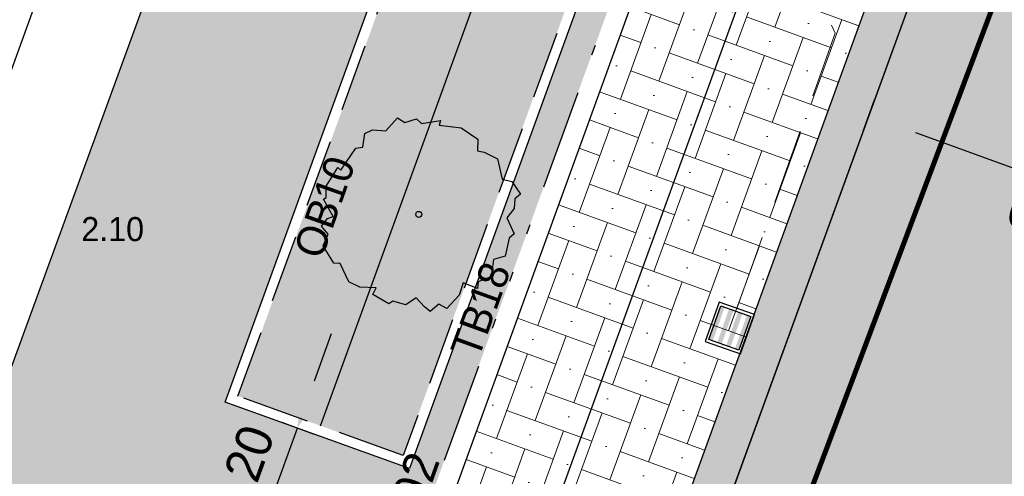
# Model space of a CAD drawing. Header units: metres. Extents: x 134157 to 138734, y 451157 to 455772.
# Tile 352 of 656: x 136490.82 to 136500.62, y 453626.65 to 453631.2. Entities that reach past the tile are written whole.
import ezdxf

# ---------------------------------------------------------------- set-up
doc = ezdxf.new("R2010")
doc.units = ezdxf.units.M
doc.linetypes.add('HIDDEN__G5', pattern=[1.125, 0.75, -0.375])
doc.linetypes.add('TR18X20__G2', pattern=[2.5999999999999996, 1, -0.4, 0, -0.4, 0, -0.4, 0, -0.4])
doc.layers.add('-DR-alg-hulplijnen kantverharding asflast nieuwe fietsstraat', color=7, linetype='Continuous', true_color=0xff9429, plot=False)
doc.layers.add('-DR-alg-hulplijnen waterbergende groenvakken', color=141, linetype='Continuous', plot=False)
for name, color, linetype in [('-DR-alg-projectgrens 1-200', 3, 'PROJECTGRENS_1-200'), ('-DR-bs-rio-DWA Jutfaseweg', 253, 'Continuous'), ('-DR-bs-txt-hoogtemaat', 253, 'Continuous'), ('-DR-nw-gr-solitaire heester', 96, 'Continuous'), ('-DR-nw-maatvoering', 3, 'Continuous'), ('-DR-nw-rio-straatkolk parkeervak', 1, 'Continuous'), ('-DR-nw-txt-hoogtemaat', 2, 'Continuous'), ('-DR-nw-vh-band 10x20 ob', 2, 'HIDDEN__G5'), ('-DR-nw-vh-band 18-20x25', 2, 'TR18X20__G2'), ('-DR-nw-vh-kantverharding', 3, 'Continuous'), ('-DR-nw-vh-scheiding erfgrens en bebouwing', 3, 'Continuous'), ('-DR-nw-vh-txt-kantopsluitingen', 2, 'Continuous')]:
    doc.layers.add(name, color=color, linetype=linetype)
doc.layers.add('-DR-nw-gr-arc-beplanting', color=7, linetype='Continuous', true_color=0xe5f0e7)
doc.layers.add('-DR-nw-gr-arc-gras', color=7, linetype='Continuous', true_color=0xb5d5a4)
doc.layers.add('-DR-nw-rio-HWA 125', color=170, linetype='HIDDEN__G5', lineweight=13)
doc.layers.add('-DR-nw-vh-arc-tegels 300x300x45', color=253, linetype='Continuous', lineweight=9)
for name, color, linetype, lineweight, true_color in [('-DR-nw-vh-arc-asfalt fietsstraat rood', 7, 'Continuous', 9, 0xdfbfc7), ('-DR-nw-vh-arc-sbs df Drainflow', 7, 'Continuous', 9, 0xb9747c), ('-DR-nw-vh-arc-sbs kf bruinrood rabat halfsteens', 7, 'Continuous', 9, 0xb88485)]:
    doc.layers.add(name, color=color, linetype=linetype, lineweight=lineweight, true_color=true_color)
doc.styles.add('Drong', font='txt', dxfattribs={"height": 1.8})
doc.linetypes.add('PROJECTGRENS_1-200', pattern='A,0.32,-0.13,[133,ltypeshp.shx,S=0.13,R=0,X=-0.13,Y=0],-0.13,1.27', length=1.85)
doc.dimstyles.new('Drong', dxfattribs={"dimtxt": 1.8, "dimasz": 2.5, "dimexe": 0, "dimexo": 0, "dimgap": 0.9, "dimtad": 1, "dimzin": 0, "dimdsep": 46, "dimtxsty": 'Drong', "dimblk": 'dimblk-wit', "dimcen": 0, "dimse1": 1, "dimse2": 1, "dimclrd": 256, "dimclre": 1, "dimclrt": 7, "dimadec": 0, "dimazin": 0, "dimtfac": 1, "dimtmove": 0, "dimatfit": 3, "dimfxl": 1, "dimtolj": 1, "dimtzin": 0, "dimarcsym": 0})
pattern_1 = [(115.3356253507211, (136419.7180158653, 453326.2367068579), (-0.2236810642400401, -0.1059037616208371), [0.06, -0.187485]), (205.3356253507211, (136419.7180158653, 453326.2367068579), (0.1059037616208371, -0.22368106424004), [0.06, -0.187485])]

# ---------------------------------------------------------------- blocks, each defined once
blk = doc.blocks.new('dimblk-wit')
at = {"color": 7}
blk.add_line((2.842170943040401e-14, -0.3333333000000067), (-2.842170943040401e-14, 0.3333333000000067), dxfattribs=at)
blk.add_solid([(0, 0), (-0.7999999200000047, 0.1999999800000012), (-0.7999999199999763, -0.1999999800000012)], dxfattribs=at)
blk = doc.blocks.new('*D248')
at = {"layer": '-DR-nw-maatvoering', "lineweight": -2, "transparency": 16777216}
blk.add_line((136503.8309688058, 453630.7809326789), (136500.0621106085, 453632.1209729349), dxfattribs=at)
at = {"layer": 'Defpoints', "color": 0, "transparency": 16777216}
for p in [(136499.5910033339, 453632.288477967), (136499.5910033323, 453632.2884779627), (136504.3020760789, 453630.6134276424)]:
    blk.add_point(p, dxfattribs=at)
at = {"layer": '-DR-nw-maatvoering', "lineweight": -2, "transparency": 16777216, "xscale": 0.5, "yscale": 0.5, "zscale": 0.5}
for p, rotation in [((136499.5910033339, 453632.288477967), 160.4268500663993), ((136504.3020760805, 453630.6134276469), 340.4268500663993)]:
    blk.add_blockref('dimblk-wit', p, dxfattribs=dict(at, rotation=rotation))
at = {"layer": '-DR-nw-maatvoering', "color": 7, "transparency": 16777216, "insert": (136501.8246991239, 453631.1082766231), "char_height": 0.36, "attachment_point": 5, "rotation": 160.42685006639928, "style": 'Drong'}
blk.add_mtext('\\A1;5.00', dxfattribs=at)
blk = doc.blocks.new('*D253')
at = {"layer": '-DR-nw-maatvoering', "lineweight": -2, "transparency": 16777216}
blk.add_line((136502.7485964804, 453628.9787521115), (136499.7404978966, 453630.0702386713), dxfattribs=at)
at = {"layer": 'Defpoints', "color": 0, "transparency": 16777216}
for p in [(136499.2704824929, 453630.2407834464), (136499.2704824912, 453630.2407834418), (136503.2186118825, 453628.8082073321)]:
    blk.add_point(p, dxfattribs=at)
at = {"layer": '-DR-nw-maatvoering', "lineweight": -2, "transparency": 16777216, "xscale": 0.5, "yscale": 0.5, "zscale": 0.5}
for p, rotation in [((136499.2704824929, 453630.2407834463), 160.0567307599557), ((136503.2186118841, 453628.8082073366), 340.0567307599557)]:
    blk.add_blockref('dimblk-wit', p, dxfattribs=dict(at, rotation=rotation))
at = {"layer": '-DR-nw-maatvoering', "color": 7, "transparency": 16777216, "insert": (136501.120495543, 453629.1826134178), "char_height": 0.36, "attachment_point": 5, "rotation": 160.05673075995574, "style": 'Drong'}
blk.add_mtext('\\A1;4.20', dxfattribs=at)
blk = doc.blocks.new('*D640')
at = {"layer": '-DR-nw-maatvoering', "lineweight": -2, "transparency": 16777216}
for p, q in [((136493.7566721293, 453627.5992437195), (136493.9269718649, 453628.0693479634)), ((136493.1768601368, 453625.998700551), (136493.5863723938, 453627.1291394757)), ((136493.0065604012, 453625.5285963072), (136492.8362606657, 453625.0584920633))]:
    blk.add_line(p, q, dxfattribs=at)
at = {"layer": 'Defpoints', "color": 0, "transparency": 16777216}
for p in [(136493.5863723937, 453627.1291394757), (136494.1910888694, 453626.9100751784), (136493.7815766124, 453625.7796362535)]:
    blk.add_point(p, dxfattribs=at)
at = {"layer": '-DR-nw-maatvoering', "lineweight": -2, "transparency": 16777216, "xscale": 0.5, "yscale": 0.5, "zscale": 0.5}
for p, rotation in [((136493.5863723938, 453627.1291394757), 250.0865987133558), ((136493.1768601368, 453625.998700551), 70.08659871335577)]:
    blk.add_blockref('dimblk-wit', p, dxfattribs=dict(at, rotation=rotation))
at = {"layer": '-DR-nw-maatvoering', "color": 7, "transparency": 16777216, "insert": (136493.0396696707, 453626.687793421), "char_height": 0.36, "attachment_point": 5, "rotation": 70.08659871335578, "style": 'Drong'}
blk.add_mtext('\\A1;1.20', dxfattribs=at)
blk = doc.blocks.new('*U659')
h = blk.add_hatch(color=256)
h.dxf.hatch_style = 1
h.paths.add_polyline_path([(-0.1584753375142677, 0.4662534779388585), (-0.1982552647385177, 0.4803013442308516), (-0.317714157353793, 0.1420246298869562), (-0.2779342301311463, 0.127976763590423)])
h.paths.add_polyline_path([(-0.07007549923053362, 0.435035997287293), (-0.114275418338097, 0.4506447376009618), (-0.2337343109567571, 0.1123680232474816), (-0.1895343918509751, 0.0967592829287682)])
h.paths.add_polyline_path([(0.01832433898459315, 0.4038185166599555), (-0.02587558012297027, 0.4194272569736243), (-0.1453344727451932, 0.08115054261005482), (-0.1011345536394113, 0.06554180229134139)])
h.paths.add_polyline_path([(0.1023041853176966, 0.3741619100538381), (0.06252425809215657, 0.3882097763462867), (-0.05693463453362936, 0.04993306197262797), (-0.0171547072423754, 0.03588519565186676)])
for points in [[(0, 0), (0.138189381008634, 0.391316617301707), (-0.2154099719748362, 0.5161865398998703), (-0.3535993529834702, 0.1248699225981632)], [(-0.0171547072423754, 0.03588519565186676), (-0.317714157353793, 0.1420246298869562), (-0.1982552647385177, 0.4803013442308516), (0.1023041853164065, 0.3741619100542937)]]:
    blk.add_lwpolyline(points, close=True)
blk = doc.blocks.new('*D705')
at = {"layer": '-DR-nw-maatvoering', "lineweight": -2, "transparency": 16777216}
blk.add_line((136513.1994072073, 453673.3108982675), (136495.7356222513, 453625.1813209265), dxfattribs=at)
at = {"layer": 'Defpoints', "color": 0, "transparency": 16777216}
for p in [(136513.3699519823, 453673.7809136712), (136495.5650774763, 453624.7113055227), (136495.5650774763, 453624.7113055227)]:
    blk.add_point(p, dxfattribs=at)
at = {"layer": '-DR-nw-maatvoering', "lineweight": -2, "transparency": 16777216, "xscale": 0.5, "yscale": 0.5, "zscale": 0.5}
for p, rotation in [((136513.3699519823, 453673.7809136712), 70.05673076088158), ((136495.5650774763, 453624.7113055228), 250.0567307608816)]:
    blk.add_blockref('dimblk-wit', p, dxfattribs=dict(at, rotation=rotation))
at = {"layer": '-DR-nw-maatvoering', "color": 7, "transparency": 16777216, "insert": (136505.4862751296, 453653.1200437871), "char_height": 0.36, "attachment_point": 5, "rotation": 70.05673076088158, "style": 'Drong'}
blk.add_mtext('\\A1;52.20', dxfattribs=at)
blk = doc.blocks.new('Solitaire heester')
blk.add_lwpolyline([(-1.738422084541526, -4.390808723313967), (-2.165650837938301, -3.928363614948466), (-2.483742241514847, -4.006582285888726), (-2.464906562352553, -3.243960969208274), (-3.108512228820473, -3.265308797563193), (-3.941315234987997, -2.904578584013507), (-3.868064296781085, -2.452012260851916), (-4.359586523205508, -2.179992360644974), (-4.239036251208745, -1.822945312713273), (-3.950943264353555, -1.283816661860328), (-4.465961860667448, -0.924314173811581), (-4.503076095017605, -0.2488687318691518), (-4.693194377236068, -0.1051291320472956), (-4.52288920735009, 0.7919674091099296), (-4.165535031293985, 0.7508631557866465), (-4.408840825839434, 1.52244183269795), (-4.334976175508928, 2.133900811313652), (-3.641002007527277, 2.854190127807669), (-3.727257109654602, 3.148478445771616), (-3.088619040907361, 3.940484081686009), (-2.461086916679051, 3.914225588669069), (-2.205140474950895, 4.358141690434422), (-1.729077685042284, 4.197407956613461), (-1.539266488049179, 3.97422214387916), (-0.8928984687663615, 4.71058514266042), (-0.7661533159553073, 4.614758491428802), (-0.2489862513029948, 4.811378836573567), (0.8385356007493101, 4.576780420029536), (0.7504387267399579, 4.394391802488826), (2.044152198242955, 4.063660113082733), (2.201816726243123, 3.745261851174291), (2.885605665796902, 3.885625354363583), (3.186395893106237, 3.598453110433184), (3.366635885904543, 2.954233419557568), (4.159869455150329, 2.633380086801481), (4.070851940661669, 2.212653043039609), (4.434400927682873, 1.71867540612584), (4.306120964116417, 1.417271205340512), (4.763654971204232, 0.573362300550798), (4.517280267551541, 0.5504799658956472), (4.76739476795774, -0.5150800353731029), (4.517336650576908, -1.491315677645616), (3.976366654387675, -1.679899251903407), (4.022745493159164, -2.013757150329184), (3.932500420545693, -2.752268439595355), (3.0564445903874, -3.305015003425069), (3.102209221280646, -3.797765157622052), (2.654917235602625, -4.415726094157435), (2.345783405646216, -4.231802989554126), (1.876529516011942, -4.365050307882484), (1.329057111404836, -4.180206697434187), (0.6990696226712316, -4.789516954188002), (0.4057020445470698, -4.637433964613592), (-0.5083884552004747, -4.753073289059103), (-0.8481344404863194, -4.267132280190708), (-1.476280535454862, -4.399766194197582), (-1.738422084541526, -4.390808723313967)])
blk.add_circle((0, 0), 0.15)

msp = doc.modelspace()

# ---------------------------------------------------------------- hatches: boundary and pattern name
at = {"layer": '-DR-nw-gr-arc-beplanting'}
h = msp.add_hatch(color=256, dxfattribs=at)
h.dxf.hatch_style = 1
h.paths.add_polyline_path([(136497.9778776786, 453641.1756798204), (136492.9964525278, 453627.4470472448), (136494.6405985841, 453626.8543244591), (136499.6207878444, 453640.5795509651)])
at = {"layer": '-DR-nw-gr-arc-gras', "transparency": 33554687}
h = msp.add_hatch(dxfattribs=at)
h.set_pattern_fill('AGR-BOLLEN', color=256, scale=0.1, pattern_type=2)
h.set_pattern_definition(pattern_1)
edge = h.paths.add_edge_path()
edge.add_arc((-7000776.809524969, 3043164.567559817), 7592527.997363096, 340.0567505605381, 340.0572256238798)
edge.add_line((136455.7815594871, 453494.2542758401), (136455.1236032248, 453494.4934109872))
edge.add_arc((380495.2223584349, 364992.5484406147), 259592.3035530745, 160.0666568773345, 160.0804453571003)
edge.add_line((136433.832290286, 453435.7615323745), (136433.813485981, 453435.768343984))
edge.add_line((136433.813485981, 453435.768343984), (136432.1794965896, 453431.2550945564))
edge.add_line((136432.1794965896, 453431.2550945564), (136432.198303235, 453431.2482893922))
edge.add_line((136432.198303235, 453431.2482893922), (136431.6776287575, 453429.8696050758))
edge.add_line((136431.6776287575, 453429.8696050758), (136432.3363505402, 453429.6312341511))
edge.add_line((136432.3363505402, 453429.6312341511), (136434.3092713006, 453435.0765756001))
h = msp.add_hatch(dxfattribs=at)
h.set_pattern_fill('AGR-BOLLEN', color=256, scale=0.1, pattern_type=2)
h.set_pattern_definition(pattern_1)
edge = h.paths.add_edge_path()
edge.add_line((136644.2753070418, 454017.4218487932), (136643.9350728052, 454016.4814706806))
edge.add_line((136643.9350728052, 454016.4814706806), (136643.8839339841, 454016.3403207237))
edge.add_line((136643.8839339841, 454016.3403207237), (136644.542212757, 454016.1016536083))
edge.add_arc((1711333.983143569, -116117.4265426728), 1674723.581774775, 160.0956720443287, 160.096657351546, ccw=False)
edge.add_line((136654.3469492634, 454043.1812754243), (136653.6888597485, 454043.419891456))
edge.add_line((136653.6888597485, 454043.419891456), (136653.6378049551, 454043.2789838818))
edge.add_line((136653.6378049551, 454043.2789838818), (136653.2975354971, 454042.3386559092))
edge.add_line((136653.2975354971, 454042.3386559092), (136644.2753070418, 454017.4218487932))
at = {"layer": '-DR-nw-vh-arc-asfalt fietsstraat rood', "transparency": 33554687}
h = msp.add_hatch(color=256, dxfattribs=at)
h.dxf.hatch_style = 1
edge = h.paths.add_edge_path()
edge.add_arc((137987.7467455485, 453337.2025435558), 1495.400000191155, 160.0946501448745, 161.0347260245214)
edge.add_arc((135150.599574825, 454312.1876383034), 1504.600000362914, 340.0567307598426, 341.034726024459, ccw=False)
edge.add_line((136564.9699280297, 453798.9843013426), (136431.2485721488, 453430.4479765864))
edge.add_line((136431.2485721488, 453430.4479765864), (136427.2999171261, 453431.8791033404))
edge.add_line((136427.2999171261, 453431.8791033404), (136429.6486940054, 453438.3572199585))
edge.add_line((136429.6486940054, 453438.3572199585), (136561.0217986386, 453800.4168774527))
edge.add_arc((135150.5995746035, 454312.1876383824), 1500.400000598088, 340.0567307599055, 341.0347260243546)
edge.add_line((136569.551446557, 453824.5650928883), (136577.738336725, 453847.767375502))
edge.add_line((136577.738336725, 453847.767375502), (136586.3288476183, 453871.4914783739))
edge.add_line((136586.3288476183, 453871.4914783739), (136590.2290830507, 453869.9266325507))
edge.add_line((136590.2290830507, 453869.9266325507), (136581.6874133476, 453846.3374126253))
at = {"layer": '-DR-nw-vh-arc-sbs df Drainflow'}
h = msp.add_hatch(dxfattribs=at)
h.set_pattern_fill('AVH-SBS_KEIFORMAAT_ELLEBOOG_01', color=256, scale=3, angle=250, pattern_type=2)
h.set_pattern_definition([(250, (0, 0), (0.3845138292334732, 0.179301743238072), [0.8999999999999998, -0.3]), (340, (-0.2052120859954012, -0.5638155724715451), (0.3845138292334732, 0.179301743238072), [0.8999999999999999, -0.3]), (250, (0.0383478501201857, -0.3332108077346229), (0.3845138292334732, 0.179301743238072), [0, -1.2]), (250, (0.02539267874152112, -0.8073755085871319), (0.3845138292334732, 0.179301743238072), [0, -1.2])])
h.paths.add_polyline_path([(136494.7273735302, 453625.3344043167, 0.4142135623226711), (136494.9070559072, 453624.9500682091), (136496.2230990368, 453624.4725428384, -0.4142135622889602), (136496.5225696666, 453623.8319826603), (136505.4907146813, 453648.5478750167), (136503.4210911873, 453649.293984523)])
at = {"layer": '-DR-nw-vh-arc-sbs kf bruinrood rabat halfsteens', "transparency": 33554687}
h = msp.add_hatch(color=256, dxfattribs=at)
h.dxf.hatch_style = 1
edge = h.paths.add_edge_path()
edge.add_line((136459.8251734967, 453521.5225364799), (136459.4491611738, 453521.6589723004))
edge.add_line((136459.4491611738, 453521.6589723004), (136466.3562245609, 453540.6945961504))
edge.add_line((136466.3562245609, 453540.6945961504), (136466.8678588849, 453542.1046423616))
edge.add_line((136466.8678588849, 453542.1046423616), (136467.0384036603, 453542.574657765))
edge.add_line((136467.0384036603, 453542.574657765), (136467.2089484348, 453543.0446731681))
edge.add_line((136467.2089484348, 453543.0446731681), (136467.3794932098, 453543.5146885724))
edge.add_line((136467.3794932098, 453543.5146885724), (136467.5500379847, 453543.9847039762))
edge.add_line((136467.5500379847, 453543.9847039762), (136467.7205827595, 453544.4547193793))
edge.add_line((136467.7205827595, 453544.4547193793), (136467.8911275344, 453544.9247347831))
edge.add_line((136467.8911275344, 453544.9247347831), (136468.0616723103, 453545.3947501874))
edge.add_line((136468.0616723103, 453545.3947501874), (136468.2322170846, 453545.8647655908))
edge.add_line((136468.2322170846, 453545.8647655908), (136468.4027618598, 453546.3347809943))
edge.add_line((136468.4027618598, 453546.3347809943), (136468.5733066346, 453546.8047963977))
edge.add_line((136468.5733066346, 453546.8047963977), (136468.7438514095, 453547.274811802))
edge.add_line((136468.7438514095, 453547.274811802), (136468.9143961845, 453547.7448272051))
edge.add_line((136468.9143961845, 453547.7448272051), (136469.0849409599, 453548.2148426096))
edge.add_line((136469.0849409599, 453548.2148426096), (136469.2554857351, 453548.6848580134))
edge.add_line((136469.2554857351, 453548.6848580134), (136496.5225696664, 453623.8319826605))
edge.add_line((136496.5225696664, 453623.8319826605), (136532.6439522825, 453723.3812431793))
edge.add_line((136532.6439522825, 453723.3812431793), (136552.5129481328, 453778.1394971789))
edge.add_line((136552.5129481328, 453778.1394971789), (136560.6457863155, 453800.5533132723))
edge.add_arc((135150.5995751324, 454312.1876381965), 1500.000000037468, 340.0567307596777, 341.0347260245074)
edge.add_arc((137987.746744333, 453337.2025439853), 1499.999998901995, 160.0946501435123, 161.0347260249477, ccw=False)
edge.add_line((136577.3622341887, 453847.9035624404), (136585.9525370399, 453871.6277406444))
edge.add_line((136585.9525370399, 453871.6277406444), (136586.3288476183, 453871.4914783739))
edge.add_line((136586.3288476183, 453871.4914783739), (136577.738336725, 453847.767375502))
edge.add_arc((137987.7467452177, 453337.2025436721), 1499.599999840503, 160.0946501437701, 161.0347260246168)
edge.add_arc((135150.5995747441, 454312.1876383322), 1500.400000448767, 340.05673075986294, 341.03472602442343, ccw=False)
edge.add_line((136561.0217986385, 453800.4168774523), (136552.894679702, 453778.0188234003))
edge.add_line((136552.894679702, 453778.0188234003), (136533.0499055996, 453723.3273236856))
edge.add_line((136533.0499055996, 453723.3273236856), (136496.9028942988, 453623.7074314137))
edge.add_line((136496.9028942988, 453623.7074314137), (136469.6314980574, 453548.5484221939))
edge.add_line((136469.6314980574, 453548.5484221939), (136459.8251734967, 453521.5225364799))
at = {"layer": '-DR-nw-vh-arc-tegels 300x300x45'}
h = msp.add_hatch(dxfattribs=at)
h.set_pattern_fill('AVH-TEGEL_200X200_HALFST', color=256, scale=2, angle=71, pattern_type=2)
h.set_pattern_definition([(71, (0, 0), (-0.05887645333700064, 0.443321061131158), [0.4, -0.4]), (161, (0, 0), (-0.1302272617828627, -0.3782074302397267), [])])
h.paths.add_polyline_path([(136524.5596173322, 453714.7338838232), (136526.3959150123, 453714.0776819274), (136523.6918709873, 453706.62757228), (136521.8555733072, 453707.2837741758)], flags=16)
h.paths.add_polyline_path([(136524.6196770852, 453714.6062282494), (136526.2676365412, 453714.0173291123), (136523.632498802, 453706.7549821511), (136521.9845393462, 453707.3438812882)], flags=0)
h.paths.add_polyline_path([(136521.4469485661, 453706.1554781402), (136523.2832462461, 453705.4992762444), (136518.0645809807, 453691.1168182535), (136516.2275957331, 453691.773265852)], flags=16)
h.paths.add_polyline_path([(136521.507008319, 453706.0278225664), (136523.154967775, 453705.4389234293), (136518.0045212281, 453691.2444738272), (136516.3558742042, 453691.8336186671)], flags=0)
h.paths.add_polyline_path([(136529.755488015, 453729.0535207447), (136536.6817769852, 453748.142129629), (136538.5142765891, 453747.475766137), (136531.5893419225, 453728.3924073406)], flags=16)
h.paths.add_polyline_path([(136529.8836708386, 453729.113609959), (136536.741647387, 453748.013952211), (136538.3861882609, 453747.4159373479), (136531.5293771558, 453728.5203246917)], flags=0)
h.paths.add_polyline_path([(136515.8189709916, 453690.6449698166), (136517.6552686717, 453689.9887679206), (136512.4374311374, 453675.6085911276), (136510.6043710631, 453676.2737157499)], flags=16)
h.paths.add_polyline_path([(136515.8790307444, 453690.5173142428), (136517.5276777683, 453689.9281694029), (136512.3775370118, 453675.7367031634), (136510.7324830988, 453676.3336098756)], flags=0)
h.paths.add_polyline_path([(136510.195063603, 453675.1456787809), (136512.0281236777, 453674.4805541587), (136508.1725616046, 453663.8569012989), (136506.3369064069, 453664.5145228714)], flags=16)
h.paths.add_polyline_path([(136510.2549577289, 453675.0175667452), (136511.900011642, 453674.4206600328), (136508.1814982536, 453664.1725678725), (136506.5352068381, 453664.7660640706)], flags=0)
h.paths.add_polyline_path([(136505.9321929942, 453663.3848295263), (136507.7639371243, 453662.7286059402), (136500.1575197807, 453641.7677277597), (136498.3251472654, 453642.4326066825)], flags=16)
h.paths.add_polyline_path([(136505.9212455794, 453663.074008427), (136507.5675369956, 453662.4805122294), (136500.0983132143, 453641.8955940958), (136498.4532593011, 453642.4925008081)], flags=0)
h.paths.add_polyline_path([(136497.9165261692, 453641.3043206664), (136499.74889988, 453640.6394450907), (136494.7005633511, 453626.7264071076), (136492.8661243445, 453627.3877314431)], flags=16)
h.paths.add_polyline_path([(136497.9757339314, 453641.1764576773), (136499.6207878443, 453640.5795509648), (136494.6400134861, 453626.8545353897), (136492.994307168, 453627.4478206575)], flags=0)
h.paths.add_polyline_path([(136494.573476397, 453625.4966255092), (136512.31013292, 453674.378227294), (136514.0961914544, 453673.7301571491), (136514.1985183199, 453674.0121663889), (136514.4247373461, 453673.9300829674), (136514.6293910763, 453674.4941014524), (136514.403172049, 453674.5761848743), (136514.5054989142, 453674.858194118), (136512.7194403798, 453675.5062642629), (136529.637481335, 453722.1317903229), (136531.4235398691, 453721.4837201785), (136531.5256898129, 453721.7652418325), (136531.2435748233, 453721.8672759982), (136531.3115976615, 453722.0553528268), (136531.8217689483, 453723.4659290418), (136531.8560629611, 453723.5607488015), (136528.2387000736, 453724.8733065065), (136529.3461796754, 453727.9254813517), (136531.462840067, 453727.1624148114), (136544.8676584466, 453764.1056229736), (136544.5856492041, 453764.207949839), (136538.9237801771, 453748.603732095), (136537.0911825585, 453749.270131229), (136542.7525891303, 453764.8730744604), (136540.3116644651, 453765.7812582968), (136535.370115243, 453752.4998620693), (136535.3171152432, 453752.5248620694), (136534.9151152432, 453751.5388620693), (136534.7401152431, 453751.6168620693), (136534.2191152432, 453750.2518620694), (136534.377115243, 453750.1928620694), (136533.3411152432, 453747.3438620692), (136533.1451152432, 453747.4338620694), (136531.745115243, 453743.6768620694), (136531.911115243, 453743.6158620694), (136517.4330696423, 453704.2512838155), (136515.517000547, 453698.8840015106), (136493.4680000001, 453637.0310000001), (136494.0440000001, 453636.8098620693), (136489.7240000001, 453624.9590000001), (136491.721827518, 453624.2340896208), (136492.4568160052, 453626.25969205)])

# ---------------------------------------------------------------- linework, layer by layer
at = {"layer": '-DR-alg-hulplijnen kantverharding asflast nieuwe fietsstraat'}
for points in [[(136615.5574884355, 453953.711278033), (136612.5988155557, 453946.9774368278), (136593.3968481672, 453893.9480587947), (136588.980006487, 453881.7567302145), (136586.9296896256, 453874.6504554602, -0.01588767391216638), (136585.9525370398, 453871.6277406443), (136586.3288476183, 453871.4914783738), (136577.7383367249, 453847.7673755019, 0.004101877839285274), (136569.551446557, 453824.5650928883, -0.004267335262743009), (136561.0217986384, 453800.4168774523), (136429.6486940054, 453438.3572199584, 0.002151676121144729), (136389.0241510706, 453324.8767131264), (136377.1192577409, 453291.1651317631), (136363.7665480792, 453256.9101376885), (136359.0794775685, 453243.6375652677)], [(136615.5574884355, 453953.711278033), (136612.5988155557, 453946.9774368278), (136593.3968481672, 453893.9480587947), (136588.980006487, 453881.7567302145), (136586.9296896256, 453874.6504554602, -0.01588767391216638), (136585.9525370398, 453871.6277406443), (136586.3288476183, 453871.4914783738), (136577.7383367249, 453847.7673755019, 0.004101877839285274), (136569.551446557, 453824.5650928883, -0.004267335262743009), (136561.0217986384, 453800.4168774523), (136429.6486940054, 453438.3572199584, 0.002151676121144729), (136389.0241510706, 453324.8767131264), (136377.1192577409, 453291.1651317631), (136363.7665480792, 453256.9101376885), (136363.728095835, 453256.80125087)]]:
    msp.add_lwpolyline(points, format="xyb", dxfattribs=at)
at = {"layer": '-DR-alg-hulplijnen waterbergende groenvakken', "flags": 128}
msp.add_lwpolyline([(136493.8174528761, 453627.1510725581), (136498.7982608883, 453640.8780043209)], dxfattribs=at)
at = {"layer": '-DR-alg-projectgrens 1-200', "flags": 128}
msp.add_lwpolyline([(136721.4614126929, 454206.1355023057), (136727.4976405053, 454223.7516176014), (136730.5812698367, 454232.7175398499), (136734.459636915, 454243.958702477), (136738.0329631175, 454254.3057511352), (136742.1831830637, 454266.2662668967), (136750.5682339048, 454290.8423468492), (136760.392604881, 454319.4555148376), (136770.6655345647, 454349.3284017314), (136772.7130334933, 454355.2375255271), (136774.612293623, 454360.472703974), (136776.997639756, 454366.9996510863), (136784.3060310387, 454387.2082632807), (136790.3390255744, 454404.0832479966), (136797.3108895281, 454423.3603418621), (136807.0580164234, 454450.0933327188), (136800.6459823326, 454453.198166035), (136770.1293263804, 454470.8392502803), (136763.4628964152, 454464.3928177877), (136767.2219767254, 454456.488320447), (136768.446774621, 454452.9019010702), (136769.6121362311, 454448.5390902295), (136767.1901857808, 454443.6044278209), (136763.9804044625, 454431.78523306), (136763.4980324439, 454430.8065072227), (136764.7847718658, 454430.2215349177), (136759.6495878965, 454419.8651471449), (136760.2067292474, 454419.6135889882), (136758.3051672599, 454415.7551963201), (136757.4333557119, 454413.9278402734), (136755.5135803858, 454410.0369911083), (136754.9933739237, 454410.2920303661), (136749.8722845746, 454399.961884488), (136748.6156828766, 454400.5846870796), (136748.5476600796, 454400.4476262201), (136744.2871101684, 454402.5470422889), (136738.7603675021, 454389.7184848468), (136744.8285157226, 454387.0620129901), (136753.5165828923, 454383.2585824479), (136750.4454420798, 454376.2315008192), (136747.3001386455, 454368.9990925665), (136747.7019947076, 454368.8213485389), (136745.4212838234, 454363.6575167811), (136743.7712198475, 454359.8818756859), (136741.4736476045, 454354.7148318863), (136741.1067372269, 454354.8779031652), (136737.9448004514, 454347.8529095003), (136734.8598097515, 454340.7764631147), (136727.1932653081, 454344.1813445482), (136720.3972555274, 454330.2850260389), (136716.7051284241, 454321.7301903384), (136725.346156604, 454317.8856269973), (136722.1987328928, 454310.8074680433), (136718.1447215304, 454301.4878099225), (136714.1306750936, 454292.7129706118), (136709.7479071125, 454294.6405861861), (136707.0898129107, 454288.6071570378), (136709.5730063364, 454287.5058452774), (136709.5303924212, 454287.4102007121), (136709.6165589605, 454287.3713784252), (136709.4237179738, 454286.9446664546), (136712.1181323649, 454285.7683394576), (136724.4053834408, 454280.40601671), (136724.3945406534, 454280.3722835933), (136724.5601275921, 454280.3013177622), (136719.3266368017, 454264.6213396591), (136718.5536664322, 454264.2788026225), (136712.1490699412, 454267.0433062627), (136705.336609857, 454251.4945309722), (136713.1547930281, 454248.121823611), (136713.6296653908, 454247.1066979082), (136703.3628736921, 454216.0173112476), (136702.5296078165, 454215.6645962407), (136697.2997799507, 454218.0132068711), (136691.6561519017, 454205.1929293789), (136698.1691824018, 454202.2869482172), (136696.0848427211, 454197.5466439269), (136697.1157620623, 454197.0663415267), (136693.3404436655, 454185.7705750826), (136691.210382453, 454179.7988425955), (136691.1538561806, 454179.8178830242), (136689.2565954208, 454174.4702634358), (136688.6774819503, 454172.9217348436), (136686.6454361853, 454167.8593180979), (136686.7931511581, 454167.8056035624), (136683.4987278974, 454158.7287245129), (136679.6202492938, 454148.1614205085), (136677.5444797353, 454142.3922816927), (136675.6007311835, 454137.0209764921), (136671.7597944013, 454126.4011512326), (136667.0848490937, 454113.482877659), (136666.3102427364, 454113.053488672), (136658.5208628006, 454114.6506270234), (136655.4003561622, 454098.9824757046), (136661.0921995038, 454097.8246970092), (136661.2694465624, 454097.5188971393), (136621.349557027, 453987.8626198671), (136614.3766500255, 453990.9632921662), (136611.9345853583, 453985.5300270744), (136608.3745413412, 453987.1196889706), (136605.0140629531, 453979.7732868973), (136610.3679676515, 453977.3856095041), (136616.0993917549, 453974.9109095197), (136616.4180735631, 453974.2166734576), (136608.3939134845, 453952.1359851), (136599.9096817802, 453929.478839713), (136596.3332416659, 453930.8470697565), (136596.7025780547, 453931.8007739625), (136592.690606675, 453933.3568103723), (136592.5823684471, 453933.1112699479), (136587.1666087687, 453935.2079171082), (136587.1133719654, 453935.1014435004), (136586.9083803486, 453935.1996247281), (136584.7297915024, 453936.2519309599), (136573.4195847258, 453911.8970551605), (136576.9058538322, 453910.2265512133), (136577.7550063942, 453910.8166572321), (136581.7099004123, 453908.9229534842), (136581.7799016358, 453907.8909354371), (136588.3553676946, 453904.7426533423), (136581.3567526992, 453890.2881160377), (136584.4079268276, 453889.2178739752), (136581.9197178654, 453882.301448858), (136582.601412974, 453881.5813248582), (136581.1418997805, 453877.4782788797), (136580.1304940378, 453877.2808890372), (136578.3012561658, 453872.1036821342), (136578.9859669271, 453871.382111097), (136577.5259187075, 453867.3093859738), (136576.5394092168, 453867.189688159), (136574.6538962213, 453861.98977681), (136575.3566261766, 453861.2190729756), (136573.8594803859, 453857.0977611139), (136572.8232828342, 453856.8578539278), (136568.249353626, 453844.0563549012), (136569.0513033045, 453843.7225085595), (136568.2464862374, 453841.9862897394), (136569.9158138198, 453841.290025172), (136566.691677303, 453833.861641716), (136560.7574092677, 453836.4857936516), (136555.1930274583, 453823.5555627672), (136563.2068687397, 453820.3295449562), (136562.2441309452, 453817.9379810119), (136562.0591054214, 453818.0124640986), (136558.0189829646, 453808.0140820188), (136558.2177359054, 453807.9345808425), (136557.146456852, 453805.2522943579), (136555.4765638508, 453804.5556952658), (136553.6709496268, 453802.5003809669), (136552.6116124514, 453799.6979788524), (136545.819509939, 453781.4219849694), (136541.6467416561, 453783.3564375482), (136534.7495119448, 453768.6800804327), (136539.5245390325, 453766.4507703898), (136534.8143601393, 453753.8676775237), (136534.7894609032, 453753.8794224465), (136534.3789931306, 453752.8726532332), (136534.1824946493, 453752.9602354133), (136532.9256728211, 453749.6674104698), (136533.0985091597, 453749.602870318), (136532.77218899, 453748.7054898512), (136532.5839993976, 453748.7919034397), (136530.4572875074, 453743.0847201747), (136530.6272958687, 453743.0222472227), (136516.4928875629, 453704.5919896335), (136514.575213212, 453699.2202106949), (136492.1808605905, 453636.4012384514), (136492.7364887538, 453636.2041439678), (136489.1572213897, 453626.3411628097), (136485.0791461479, 453628.2492913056), (136478.1599331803, 453613.7876420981), (136483.141269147, 453611.4793990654), (136461.8669452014, 453552.9396374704), (136457.3540634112, 453554.5816234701), (136454.0603581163, 453545.4167166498), (136458.6475220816, 453543.7758212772), (136443.5980798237, 453501.592848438), (136436.3907746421, 453504.1747130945), (136430.8235818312, 453488.6271941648), (136437.0201776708, 453486.3930706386), (136418.281595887, 453434.8107571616), (136413.2269505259, 453420.0854028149), (136407.3638935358, 453401.4661517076), (136407.0557727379, 453400.0561749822), (136406.4665228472, 453398.4505571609), (136401.8966078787, 453385.5921225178), (136395.3318336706, 453388.7007154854), (136389.2312719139, 453376.078577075), (136397.1570315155, 453372.3532588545), (136391.911147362, 453357.7907900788), (136390.9651849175, 453355.4642337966), (136388.6235607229, 453350.3706501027), (136384.3016725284, 453352.2735136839), (136382.1263952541, 453347.5437823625), (136391.3584262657, 453344.2432470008), (136383.1677707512, 453321.6603605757), (136378.5877845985, 453323.3619825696), (136367.2822209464, 453291.7912231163), (136367.8712875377, 453291.2269459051), (136363.5182685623, 453279.254771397), (136362.0909635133, 453275.2765894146), (136356.4323903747, 453259.569842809), (136355.262189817, 453256.3102995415), (136348.5726876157, 453237.8761680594), (136370.775556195, 453230.2716276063), (136374.3282028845, 453240.6944996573), (136372.7667498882, 453241.8029445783), (136382.1628450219, 453267.9422245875), (136384.5513140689, 453274.6494235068), (136388.9803415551, 453286.6560762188), (136393.3454927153, 453297.2873242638), (136406.6642593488, 453334.2694553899), (136411.9238963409, 453350.354626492), (136416.7539045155, 453363.9489705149), (136418.4542781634, 453363.3413411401), (136423.3000193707, 453376.9015325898), (136421.6494725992, 453377.4913563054), (136422.5155630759, 453379.9171508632), (136425.0142394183, 453387.0502269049), (136430.1278896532, 453401.328665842), (136433.0083524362, 453409.3639565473), (136437.5004329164, 453421.9731824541), (136444.4243294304, 453441.3025602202), (136447.8979184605, 453451.0434338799), (136454.6682700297, 453469.8543763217), (136458.2536723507, 453479.6664804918), (136467.6469558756, 453501.9207482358), (136478.4219470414, 453531.4654507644), (136485.603188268, 453551.2589262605), (136497.2694431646, 453583.741326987), (136504.055722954, 453602.5864304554), (136505.8321386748, 453601.9516274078), (136510.6778798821, 453615.5118188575), (136508.9321515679, 453616.135655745), (136511.5808207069, 453623.4955055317), (136513.5804099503, 453629.0529882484), (136518.6733328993, 453642.8883030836), (136519.0149258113, 453643.4042401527), (136522.6804117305, 453653.6195636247), (136522.6635908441, 453653.9569708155), (136523.620007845, 453656.5936863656), (136528.7299313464, 453670.9263864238), (136534.7565171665, 453688.0032128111), (136543.6203036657, 453712.7675529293), (136551.3516967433, 453734.3803307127), (136563.424559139, 453767.6797093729), (136566.6093728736, 453776.6542540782), (136569.182089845, 453777.966221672), (136577.4871501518, 453774.8672349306), (136583.8733999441, 453792.7031141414), (136575.9242361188, 453795.6221844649), (136575.2048938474, 453797.1547002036), (136576.9970202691, 453801.8114875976), (136581.9561870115, 453815.4244153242), (136586.2693690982, 453827.2739153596), (136591.5049732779, 453840.8399544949), (136603.7576335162, 453874.9465804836), (136606.2042554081, 453881.9388386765), (136608.1801962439, 453887.6124979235), (136608.4708316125, 453887.6159140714), (136610.0707009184, 453888.6729705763), (136612.8771625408, 453896.3339426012), (136616.9170365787, 453896.1940089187), (136618.8456614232, 453897.1870353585), (136619.3801401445, 453898.5042341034), (136644.1569869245, 453889.689088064), (136649.2588358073, 453888.4308618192), (136662.9156093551, 453886.0172650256), (136671.3737691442, 453885.3668483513), (136676.8695800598, 453884.9502829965), (136677.7948190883, 453897.1571040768), (136672.5559660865, 453897.5541928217), (136667.4469275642, 453898.4601088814), (136645.4097219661, 453906.1142123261), (136624.7787032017, 453913.5469389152), (136625.183977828, 453914.8310296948), (136624.3902644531, 453916.7566582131), (136621.3764649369, 453919.2331142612), (136624.2836680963, 453927.3222319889), (136623.2809361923, 453929.1355906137), (136623.2097707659, 453929.1919285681), (136624.0852887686, 453931.6430470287), (136629.3043921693, 453946.5099176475), (136630.5405496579, 453950.1466132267), (136636.2425607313, 453965.6651292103), (136638.1912334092, 453964.9687700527), (136643.7184069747, 453980.5147983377), (136641.8291691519, 453981.18991842), (136651.2037302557, 454007.4234372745), (136658.5055284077, 454027.6418757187), (136665.4704804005, 454047.0063027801), (136669.4959243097, 454058.3571144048), (136675.353535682, 454074.4194390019), (136676.2577085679, 454077.0937356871), (136678.7468314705, 454083.7559183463), (136682.5256458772, 454094.1706507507), (136686.10090541, 454103.6393789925), (136687.0385480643, 454106.4749781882), (136697.7950263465, 454137.2417014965), (136697.717398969, 454137.2532407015), (136705.5554541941, 454159.7801565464), (136713.0779621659, 454181.7285563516), (136716.785401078, 454192.5146579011), (136718.1081245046, 454192.0419820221), (136722.9538657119, 454205.6021734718)], close=True, dxfattribs=at)
at = {"layer": '-DR-bs-rio-DWA Jutfaseweg', "const_width": 0.05, "flags": 128}
msp.add_lwpolyline([(136494.4662717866, 453615.2461283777), (136508.4412717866, 453652.4431283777)], dxfattribs=at)
at = {"layer": '-DR-nw-rio-HWA 125', "flags": 128}
msp.add_lwpolyline([(136497.9596906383, 453628.321358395), (136498.9401683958, 453631.0651008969), (136498.7157562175, 453631.5390855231), (136505.3773702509, 453650.1807664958)], dxfattribs=at)
at = {"layer": '-DR-nw-vh-band 10x20 ob', "ltscale": 0.9}
msp.add_lwpolyline([(136497.9757339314, 453641.1764576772), (136499.6207878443, 453640.5795509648), (136494.6405985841, 453626.8543244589), (136492.994307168, 453627.4478206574)], close=True, dxfattribs=at)
at = {"layer": '-DR-nw-vh-band 18-20x25'}
msp.add_lwpolyline([(136514.0961914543, 453673.7301571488), (136512.3101329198, 453674.3782272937), (136508.2478975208, 453663.1828493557), (136494.5393673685, 453625.402622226, 0.4142135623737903), (136494.8388379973, 453624.7620620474), (136496.1548811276, 453624.2845366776, -0.4142135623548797), (136496.3345635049, 453623.9002005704), (136495.3425834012, 453621.1663382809)], format="xyb", dxfattribs=at)
at = {"layer": '-DR-nw-vh-kantverharding'}
for points in [[(136359.0794775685, 453243.6375652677), (136363.7665480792, 453256.9101376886), (136377.1192577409, 453291.1651317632), (136389.0241510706, 453324.8767131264, -0.002151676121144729), (136429.6486940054, 453438.3572199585), (136561.0217986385, 453800.4168774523, 0.004267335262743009), (136569.551446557, 453824.5650928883, -0.004101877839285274), (136577.738336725, 453847.767375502), (136586.3288476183, 453871.4914783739), (136585.9525370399, 453871.6277406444)], [(136363.728095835, 453256.80125087), (136363.7665480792, 453256.9101376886), (136377.1192577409, 453291.1651317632), (136389.0241510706, 453324.8767131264, -0.002151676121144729), (136429.6486940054, 453438.3572199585), (136561.0217986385, 453800.4168774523, 0.004267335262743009), (136569.551446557, 453824.5650928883, -0.004101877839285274), (136577.738336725, 453847.767375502), (136586.3288476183, 453871.4914783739), (136585.9525370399, 453871.6277406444)], [(136512.3275943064, 453673.8399939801), (136494.72737353, 453625.3344043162, 0.4142135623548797), (136494.9070559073, 453624.950068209), (136496.2230990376, 453624.4725428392, -0.4142135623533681), (136496.5225696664, 453623.8319826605), (136490.9599895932, 453608.5017075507, -0.4142135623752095), (136490.3194294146, 453608.2022369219), (136489.0033862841, 453608.679762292, 0.4142135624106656), (136488.6190501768, 453608.5000799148), (136469.7226891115, 453556.422373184, 0.4142135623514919), (136469.9023714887, 453556.0380370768), (136471.2184146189, 453555.5605117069, -0.4142135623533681), (136471.5178852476, 453554.9199515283), (136466.2197887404, 453540.3185838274, -0.4142135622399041), (136465.579228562, 453540.0191131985), (136464.2631854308, 453540.4966385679, 0.4142135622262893), (136463.8788493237, 453540.3169561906), (136450.6104658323, 453503.749757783, 0.4142135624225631), (136450.7901482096, 453503.3654216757), (136452.1061913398, 453502.8878963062, -0.4142135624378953), (136452.4056619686, 453502.2473361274)]]:
    msp.add_lwpolyline(points, format="xyb", dxfattribs=at)
for points in [[(136514.6685327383, 453673.8416189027), (136496.5225696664, 453623.8319826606)], [(136499.74889988, 453640.6394450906), (136494.7005633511, 453626.7264071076), (136492.8661243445, 453627.387731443), (136497.9158398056, 453641.304569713), (136499.74889988, 453640.6394450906)]]:
    msp.add_lwpolyline(points, dxfattribs=at)
at = {"layer": '-DR-nw-vh-scheiding erfgrens en bebouwing', "flags": 128}
msp.add_lwpolyline([(136537.5676863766, 453768.6865305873), (136540.764, 453766.997), (136535.3701152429, 453752.499862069), (136535.3171152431, 453752.5248620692), (136534.9151152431, 453751.5388620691), (136534.740115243, 453751.6168620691), (136534.2191152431, 453750.2518620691), (136534.3771152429, 453750.1928620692), (136533.341115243, 453747.3438620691), (136533.145115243, 453747.4338620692), (136531.7451152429, 453743.6768620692), (136531.9111152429, 453743.6158620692), (136517.4330696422, 453704.2512838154), (136515.5170005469, 453698.8840015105), (136493.468, 453637.031), (136494.0439999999, 453636.8098620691), (136489.724, 453624.959), (136486.9456246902, 453626.2481042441)], dxfattribs=at)

# ---------------------------------------------------------------- block references
at = {"layer": '-DR-nw-gr-solitaire heester', "xscale": 0.2, "yscale": 0.2, "zscale": 0.2, "rotation": 70.17551579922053}
msp.add_blockref('Solitaire heester', (136494.7944255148, 453629.2584459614), dxfattribs=at)
at = {"layer": '-DR-nw-rio-straatkolk parkeervak'}
msp.add_blockref('*U659', (136497.9983009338, 453627.8676068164), dxfattribs=at)

# ---------------------------------------------------------------- texts
at = {"layer": '-DR-bs-txt-hoogtemaat', "color": 253, "insert": (136491.435, 453628.988, 2.095), "char_height": 0.24, "attachment_point": 7, "style": 'Drong'}
msp.add_mtext('2.10', dxfattribs=at)
at = {"layer": '-DR-nw-txt-hoogtemaat', "style": 'Drong'}
msp.add_text('+2.02', height=0.34, rotation=70.33562535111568, dxfattribs=at).set_placement((136494.6210658, 453625.7202272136))
at = {"layer": '-DR-nw-vh-txt-kantopsluitingen', "style": 'Drong'}
for s, rotation, p in [('OB10', 70.54985784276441, (136493.8258243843, 453628.7981171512)), ('TB18', 70, (136495.3860953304, 453627.8047942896))]:
    msp.add_text(s, height=0.3, rotation=rotation, dxfattribs=at).set_placement(p)

# ---------------------------------------------------------------- dimensions: what is measured, and where the dimension line sits
at = {"layer": '-DR-nw-maatvoering'}
for base, p1, p2, angle, picture, middle in [((136495.5650774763, 453624.7113055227), (136513.3699519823, 453673.7809136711), (136495.5650774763, 453624.7113055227), 250.056730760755, '*D705', (136505.8281571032, 453652.9959921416)), ((136493.5863723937, 453627.1291394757), (136493.7815766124, 453625.7796362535), (136494.1910888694, 453626.9100751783), 70.08659871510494, '*D640', (136493.3816162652, 453626.5639200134))]:
    dim = msp.add_linear_dim(base=base, p1=p1, p2=p2, angle=angle, dimstyle='Drong', override={"dimtfill": 0}, dxfattribs=at)
    dim.commit()
    dim.dimension.update_dxf_attribs({"geometry": picture, "text_midpoint": middle, "dimtype": 161})
for p1, p2, distance, picture, middle in [((136504.3020760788, 453630.6134276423), (136499.5910033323, 453632.2884779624), -4.923782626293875e-09, '*D248', (136501.8246991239, 453631.1082766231)), ((136503.2186118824, 453628.8082073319), (136499.2704824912, 453630.2407834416), -5.117277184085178e-09, '*D253', (136501.120495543, 453629.1826134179))]:
    dim = msp.add_aligned_dim(p1=p1, p2=p2, distance=distance, dimstyle='Drong', override={"dimtfill": 0}, dxfattribs=at)
    dim.commit()
    dim.dimension.update_dxf_attribs({"geometry": picture, "text_midpoint": middle})

doc.saveas('drawing.dxf')
